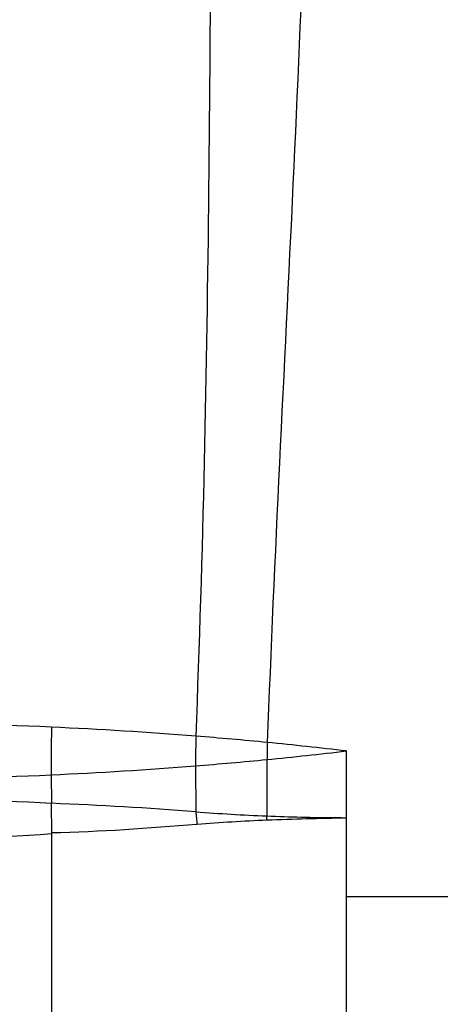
# Paper-space layout 'Sheet' of a CAD drawing. Header units: inches. Extents: x 0.2 to 10.8, y 0.2 to 8.3.
# Tile 355 of 545: x 7.786 to 7.937, y 1.945 to 2.297. Entities that reach past the tile are written whole.
import ezdxf

# ---------------------------------------------------------------- set-up
doc = ezdxf.new("R2010")
doc.units = ezdxf.units.IN
doc.header["$MEASUREMENT"] = 0
doc.layers.get('0').update_dxf_attribs({"lineweight": 5})

psp = doc.layouts.new('Sheet')

# ---------------------------------------------------------------- linework, layer by layer
at = {"color": 0, "linetype": 'ByBlock', "lineweight": -3}
for p, q in [((7.902886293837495, 2.035868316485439), (7.902889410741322, 1.941971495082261)), ((7.874498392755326, 2.032826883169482), (7.874419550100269, 2.012629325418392)), ((7.848932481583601, 2.030561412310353), (7.849026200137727, 2.014147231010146)), ((7.797303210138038, 2.027345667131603), (7.797465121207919, 2.017178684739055)), ((7.797549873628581, 2.006238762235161), (7.797465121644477, 2.017178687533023)), ((7.902909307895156, 2.011868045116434), (7.899162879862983, 2.012043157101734)), ((7.797549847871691, 1.927868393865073), (7.797549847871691, 2.006238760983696)), ((7.902889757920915, 1.983868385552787), (8.078324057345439, 1.983868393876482))]:
    psp.add_line(p, q, dxfattribs=at)
for centre, radius, start, end in [((7.731336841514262, 0.5662398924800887), 1.479624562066, 87.43979025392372, 90.00417090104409), ((7.731289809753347, 0.5688476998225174), 1.4770206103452, 85.42435984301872, 87.43344898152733), ((7.731213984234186, 0.5673141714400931), 1.4785548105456, 84.43393197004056, 85.42616986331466), ((7.731193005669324, 0.5674231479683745), 1.478448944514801, 83.33115525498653, 84.4327143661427), ((7.731269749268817, 3.50387727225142), 1.478006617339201, 275.5610689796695, 276.6679977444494), ((7.73123939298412, 3.504252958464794), 1.4783832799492, 274.5661078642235, 275.5608281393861), ((7.731228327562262, 3.504381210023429), 1.4785123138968, 272.5614065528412, 274.5661404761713), ((7.731116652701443, 3.504884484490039), 1.479023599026, 270.0043355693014, 272.5648659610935), ((7.73719439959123, 0.5483998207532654), 1.4700080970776, 85.63697078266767, 87.65019816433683), ((7.901918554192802, 2.686028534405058), 0.6739600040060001, 265.4988006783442, 267.6615618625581), ((7.900267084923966, 1.373338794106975), 0.6382916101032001, 92.31464794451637, 94.56483023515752), ((7.765816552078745, 2.006875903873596), 0.1087553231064, 2.231022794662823, 3.032501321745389), ((7.904411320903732, 2.7561154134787), 0.7440907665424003, 267.6899786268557, 269.595861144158), ((7.916716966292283, 0.9615964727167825), 1.0503623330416, 90.75329601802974, 92.30413774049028)]:
    psp.add_arc(centre, radius, start, end, dxfattribs=at)
for points, knots in [([(7.872298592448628, 2.837196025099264), (7.882988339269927, 2.77147637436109), (7.888184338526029, 2.63787651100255), (7.893683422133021, 2.371658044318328), (7.879561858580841, 2.172011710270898), (7.874624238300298, 2.038897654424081)], [0, 0, 0, 0, 0.2499349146, 0.4999841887, 1, 1, 1, 1]), ([(7.849119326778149, 2.041160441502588), (7.854388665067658, 2.171724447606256), (7.854071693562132, 2.433453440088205), (7.857523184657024, 2.695043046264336), (7.857463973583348, 2.826004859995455)], [0, 0, 0, 0, 0.499442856, 1, 1, 1, 1]), ([(7.797430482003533, 2.044386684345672), (7.797371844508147, 2.041503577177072), (7.797267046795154, 2.035823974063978), (7.797258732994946, 2.030142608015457), (7.797303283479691, 2.027346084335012)], [0, 0, 0, 0, 0.5076422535, 1, 1, 1, 1]), ([(7.849119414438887, 2.041160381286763), (7.849043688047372, 2.039375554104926), (7.848953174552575, 2.035842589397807), (7.848935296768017, 2.03230899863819), (7.848932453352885, 2.030561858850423)], [0, 0, 0, 0, 0.5055596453, 1, 1, 1, 1]), ([(7.8746257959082, 2.038897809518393), (7.874532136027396, 2.037877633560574), (7.874537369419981, 2.035849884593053), (7.874570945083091, 2.033823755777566), (7.874497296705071, 2.032826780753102)], [0, 0, 0, 0, 0.5061197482, 1, 1, 1, 1]), ([(7.849026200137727, 2.014147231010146), (7.849113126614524, 2.013392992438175), (7.849273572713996, 2.011880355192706), (7.84940718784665, 2.010365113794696), (7.849467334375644, 2.009605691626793)], [0, 0, 0, 0, 0.4991554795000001, 1, 1, 1, 1])]:
    psp.add_open_spline(points, degree=3, knots=knots, dxfattribs=at)
for points in [[(7.731228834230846, 2.018913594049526), (7.753315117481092, 2.018913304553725), (7.775420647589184, 2.018544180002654), (7.797465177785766, 2.017186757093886)], [(7.849467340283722, 2.009605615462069), (7.832167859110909, 2.008227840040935), (7.814843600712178, 2.006892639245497), (7.797491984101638, 2.00658979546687)], [(7.797549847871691, 2.006238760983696), (7.775491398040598, 2.004579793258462), (7.753349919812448, 2.003890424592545), (7.731229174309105, 2.003890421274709)]]:
    psp.add_open_spline(points, degree=3, dxfattribs=at)

doc.saveas('drawing.dxf')
